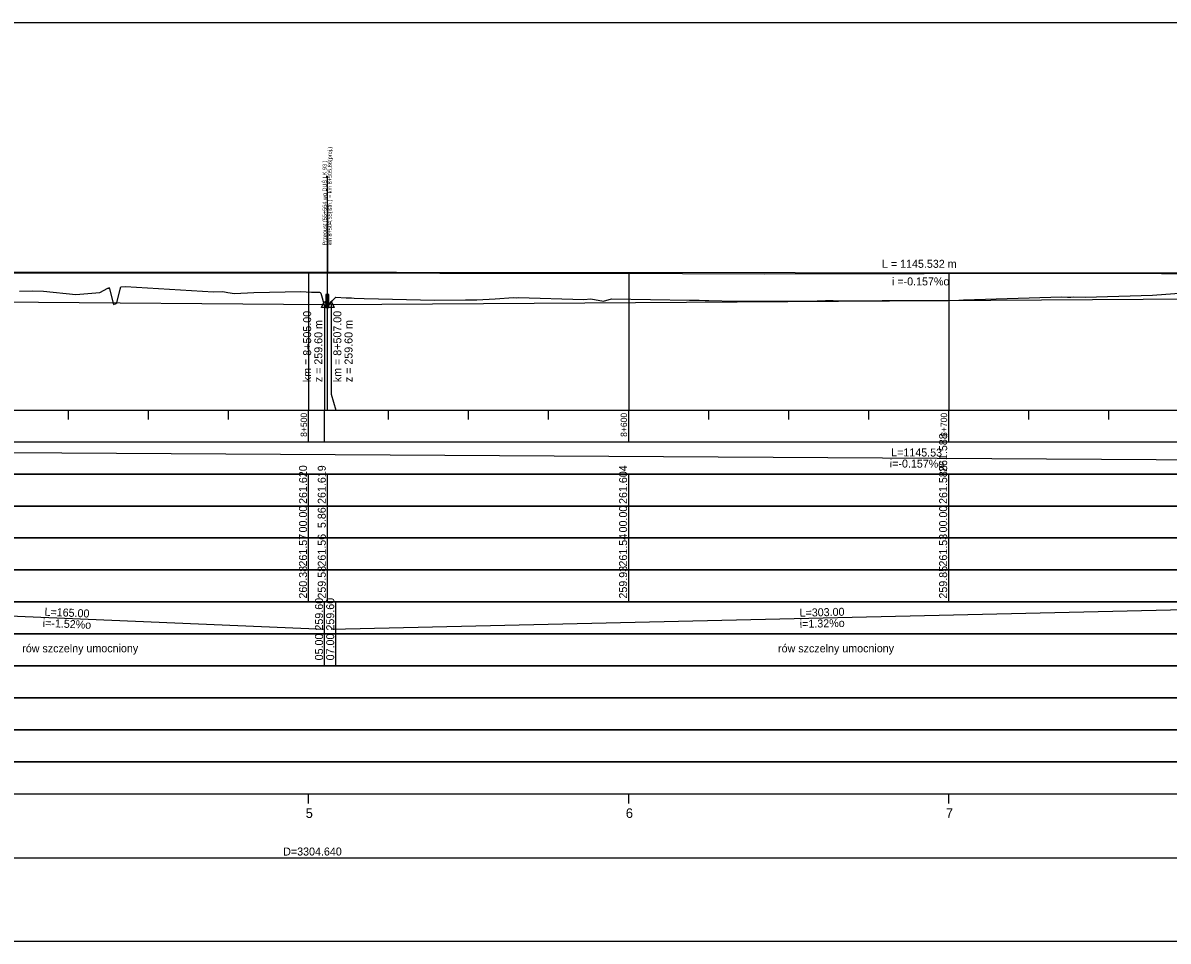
# Model space of a CAD drawing. Extents: x 6445630 to 6518227, y 5499240 to 5511716.
# Drawn here: x 6453041.9 to 6453399.7, y 5506751.3 to 5507038.3 of the extents above; entities that cross this region are included whole.
import ezdxf

# ---------------------------------------------------------------- set-up
doc = ezdxf.new("R2010")
doc.units = 0
for name, color, linetype in [('TOR_PROF-obiekty+opisy', 7, 'Continuous'), ('TOR_PROF-opisy pomocnicze', 7, 'Continuous'), ('TOR_PROF-rowy otwarte', 7, 'Continuous'), ('TOR_PROF-tabelka-geometria T1', 7, 'Continuous'), ('TOR_PROF-tabelka-kilometracja', 7, 'Continuous'), ('TOR_PROF-tabelka-odleglosci T1', 7, 'Continuous'), ('TOR_PROF-tabelka-pochylenia proj T1', 7, 'Continuous'), ('TOR_PROF-tabelka-rodzaj rowu T1', 7, 'Continuous'), ('TOR_PROF-tabelka-rowyT1', 7, 'Continuous'), ('TOR_PROF-tabelka-rurociagi T1', 7, 'Continuous'), ('TOR_PROF-tabelka-rzedne istn T1', 7, 'Continuous'), ('TOR_PROF-tabelka-rzedne proj T1', 7, 'Continuous'), ('TOR_PROF-tabelka-teren istniejacy T1', 7, 'Continuous'), ('TOR_PROF-tabelka-warstwa ochronna T1', 7, 'Continuous'), ('TOR_PROF-tor istniejacy T2', 7, 'Continuous'), ('TOR_PROF-tor projektowany', 7, 'Continuous'), ('TOR_PROF-uklad odniesienia', 7, 'Continuous'), ('TOR_PROF-warstwa ochronna', 7, 'Continuous'), ('TOR_RAMKI-dodatkowe3', 7, 'Continuous'), ('TOR_RAMKI-MASKA WYCIECIA', 7, 'Continuous')]:
    doc.layers.add(name, color=color, linetype=linetype)

msp = doc.modelspace()

# ---------------------------------------------------------------- linework, layer by layer
at = {"layer": 'TOR_PROF-obiekty+opisy'}
for p, q in [((6453137.07, 5506917.3), (6453137.07, 5506990.4)), ((6453137.07, 5506981.43), (6453137.07, 5506960.43)), ((6453137.07, 5506981.4), (6453137.07, 5506960.4)), ((6453137.07, 5506981.4), (6453137.07, 5506960.4)), ((6453137.07, 5506981.4), (6453137.07, 5506960.4)), ((6453137.07, 5506981.4), (6453137.07, 5506960.4)), ((6453137.07, 5506981.4), (6453137.07, 5506960.35)), ((6453137.07, 5506981.4), (6453137.07, 5506960.43))]:
    msp.add_line(p, q, dxfattribs=at)
for points in [[(6453137.55, 5506953.42), (6453136.63, 5506953.42), (6453136.63, 5506949.34), (6453137.55, 5506949.34)], [(6453137.47, 5506952.88), (6453136.72, 5506952.88), (6453136.72, 5506949.88), (6453137.47, 5506949.88)]]:
    msp.add_lwpolyline(points, close=True, dxfattribs=at)
for points in [[(6453137.55, 5506949.34), (6453137.55, 5506953.42), (6453136.63, 5506953.42), (6453136.63, 5506949.34), (6453137.55, 5506949.34)], [(6453137.47, 5506949.88), (6453136.72, 5506949.88), (6453136.72, 5506952.88), (6453137.47, 5506952.88), (6453137.47, 5506949.88)]]:
    msp.add_lwpolyline(points, dxfattribs=at)
at = {"layer": 'TOR_PROF-opisy pomocnicze'}
for p, q in [((6453136.21, 5506950.3), (6453136.21, 5506925.1)), ((6453138.21, 5506950.3), (6453138.21, 5506925.1))]:
    msp.add_line(p, q, dxfattribs=at)
for points in [[(6453136.21, 5506951.3), (6453137.21, 5506949.3), (6453135.21, 5506949.3)], [(6453138.21, 5506951.3), (6453139.21, 5506949.3), (6453137.21, 5506949.3)]]:
    msp.add_lwpolyline(points, close=True, dxfattribs=at)
at = {"layer": 'TOR_PROF-rowy otwarte'}
for p, q in [((6452971.21, 5506951.55), (6453136.21, 5506950.3)), ((6453138.21, 5506950.3), (6453441.21, 5506952.3))]:
    msp.add_line(p, q, dxfattribs=at)
for points in [[(6453136.21, 5506950.3), (6453136.21, 5506922.3), (6453136.21, 5506917.3), (6453136.21, 5506917.3)], [(6453138.21, 5506950.3), (6453138.21, 5506922.3), (6453139.71, 5506917.3), (6453139.71, 5506917.3)]]:
    msp.add_lwpolyline(points, dxfattribs=at)
at = {"layer": 'TOR_PROF-tabelka-geometria T1'}
for points in [[(6452331.21, 5506777.3), (6459531.21, 5506777.3)], [(6452423.2, 5506777.3), (6452515.66, 5506777.3), (6452515.66, 5506777.3), (6452555.66, 5506779.97), (6452555.66, 5506779.97), (6452695.25, 5506779.97), (6452695.25, 5506779.97), (6452735.25, 5506777.3), (6452735.25, 5506777.3), (6458247.17, 5506777.3)]]:
    msp.add_lwpolyline(points, dxfattribs=at)
at = {"layer": 'TOR_PROF-tabelka-kilometracja'}
for points in [[(6453131.21, 5506794.3), (6453131.21, 5506797.3)], [(6453231.21, 5506794.3), (6453231.21, 5506797.3)], [(6453331.21, 5506794.3), (6453331.21, 5506797.3)]]:
    msp.add_lwpolyline(points, dxfattribs=at)
at = {"layer": 'TOR_PROF-tabelka-odleglosci T1'}
msp.add_lwpolyline([(6452331.21, 5506877.3), (6459531.21, 5506877.3), (6459531.21, 5506887.3), (6452331.21, 5506887.3)], close=True, dxfattribs=at)
for points in [[(6453131.21, 5506877.3), (6453131.21, 5506887.3)], [(6453137.07, 5506877.3), (6453137.07, 5506887.3)], [(6453231.21, 5506877.3), (6453231.21, 5506887.3)], [(6453331.21, 5506877.3), (6453331.21, 5506887.3)]]:
    msp.add_lwpolyline(points, dxfattribs=at)
at = {"layer": 'TOR_PROF-tabelka-pochylenia proj T1'}
msp.add_lwpolyline([(6452331.21, 5506897.3), (6459531.21, 5506897.3), (6459531.21, 5506907.3), (6452331.21, 5506907.3)], close=True, dxfattribs=at)
msp.add_lwpolyline([(6452746.21, 5506905.8), (6453891.74, 5506898.8)], dxfattribs=at)
at = {"layer": 'TOR_PROF-tabelka-rodzaj rowu T1'}
for points in [[(6452331.21, 5506837.3), (6459531.21, 5506837.3), (6459531.21, 5506847.3), (6452331.21, 5506847.3)], [(6452331.21, 5506817.3), (6459531.21, 5506817.3), (6459531.21, 5506827.3), (6452331.21, 5506827.3)]]:
    msp.add_lwpolyline(points, close=True, dxfattribs=at)
for points in [[(6453136.21, 5506837.3), (6453136.21, 5506847.3)], [(6453139.71, 5506837.3), (6453139.71, 5506847.3)]]:
    msp.add_lwpolyline(points, dxfattribs=at)
at = {"layer": 'TOR_PROF-tabelka-rowyT1'}
msp.add_lwpolyline([(6452331.21, 5506847.3), (6459531.21, 5506847.3), (6459531.21, 5506857.3), (6452331.21, 5506857.3)], close=True, dxfattribs=at)
for points in [[(6453136.21, 5506847.3), (6453136.21, 5506857.3)], [(6453139.71, 5506847.3), (6453139.71, 5506857.3)], [(6452971.21, 5506855.8), (6453136.21, 5506848.8)], [(6453138.21, 5506848.8), (6453441.21, 5506855.8)]]:
    msp.add_lwpolyline(points, dxfattribs=at)
at = {"layer": 'TOR_PROF-tabelka-rurociagi T1'}
msp.add_lwpolyline([(6452331.21, 5506827.3), (6459531.21, 5506827.3), (6459531.21, 5506837.3), (6452331.21, 5506837.3)], close=True, dxfattribs=at)
at = {"layer": 'TOR_PROF-tabelka-rzedne istn T1'}
msp.add_lwpolyline([(6452331.21, 5506867.3), (6459531.21, 5506867.3), (6459531.21, 5506877.3), (6452331.21, 5506877.3)], close=True, dxfattribs=at)
for points in [[(6453131.21, 5506867.3), (6453131.21, 5506877.3)], [(6453137.07, 5506867.3), (6453137.07, 5506877.3)], [(6453231.21, 5506867.3), (6453231.21, 5506877.3)], [(6453331.21, 5506867.3), (6453331.21, 5506877.3)], [(6453131.21, 5506857.3), (6453131.21, 5506867.3)], [(6453131.21, 5506857.3), (6453131.21, 5506867.3)], [(6453131.21, 5506857.3), (6453131.21, 5506867.3)], [(6453137.07, 5506857.3), (6453137.07, 5506867.3)], [(6453137.07, 5506857.3), (6453137.07, 5506867.3)], [(6453137.07, 5506857.3), (6453137.07, 5506867.3)], [(6453231.21, 5506857.3), (6453231.21, 5506867.3)], [(6453231.21, 5506857.3), (6453231.21, 5506867.3)], [(6453231.21, 5506857.3), (6453231.21, 5506867.3)], [(6453331.21, 5506857.3), (6453331.21, 5506867.3)], [(6453331.21, 5506857.3), (6453331.21, 5506867.3)], [(6453331.21, 5506857.3), (6453331.21, 5506867.3)]]:
    msp.add_lwpolyline(points, dxfattribs=at)
at = {"layer": 'TOR_PROF-tabelka-rzedne proj T1'}
msp.add_lwpolyline([(6452331.21, 5506887.3), (6459531.21, 5506887.3), (6459531.21, 5506897.3), (6452331.21, 5506897.3)], close=True, dxfattribs=at)
for points in [[(6453131.21, 5506887.3), (6453131.21, 5506897.3)], [(6453137.07, 5506887.3), (6453137.07, 5506897.3)], [(6453231.21, 5506887.3), (6453231.21, 5506897.3)], [(6453331.21, 5506887.3), (6453331.21, 5506897.3)]]:
    msp.add_lwpolyline(points, dxfattribs=at)
at = {"layer": 'TOR_PROF-tabelka-teren istniejacy T1'}
msp.add_lwpolyline([(6452331.21, 5506857.3), (6459531.21, 5506857.3), (6459531.21, 5506867.3), (6452331.21, 5506867.3)], close=True, dxfattribs=at)
msp.add_lwpolyline([(6452331.21, 5506857.3), (6459531.21, 5506857.3), (6459531.21, 5506867.3), (6452331.21, 5506867.3)], close=True, dxfattribs=at)
msp.add_lwpolyline([(6452331.21, 5506857.3), (6459531.21, 5506857.3), (6459531.21, 5506867.3), (6452331.21, 5506867.3)], close=True, dxfattribs=at)
at = {"layer": 'TOR_PROF-tabelka-warstwa ochronna T1'}
msp.add_lwpolyline([(6452331.21, 5506807.3), (6459531.21, 5506807.3), (6459531.21, 5506817.3), (6452331.21, 5506817.3)], close=True, dxfattribs=at)
at = {"layer": 'TOR_PROF-tor istniejacy T2'}
msp.add_lwpolyline([(6453023.63, 5506960.15), (6453075.64, 5506960.15), (6453123.58, 5506960.15), (6453172.17, 5506960.05), (6453222.54, 5506960.05), (6453273.53, 5506959.85), (6453323.54, 5506959.95), (6453373.26, 5506960.1), (6453422.16, 5506959.9), (6453472.58, 5506960), (6453521.34, 5506959.95), (6453572.04, 5506960), (6453620.5, 5506960), (6453670.33, 5506960.05), (6453721.23, 5506960.35), (6453772.37, 5506960.15)], dxfattribs=at)
at = {"layer": 'TOR_PROF-tor projektowany'}
for p, q in [((6452746.21, 5506960.7), (6453891.74, 5506959.8)), ((6452746.21, 5506960.7), (6453891.74, 5506959.8)), ((6453040.87, 5506954.47), (6453044.88, 5506954.59)), ((6453044.88, 5506954.59), (6453048.39, 5506954.49)), ((6453048.39, 5506954.49), (6453058.48, 5506953.39)), ((6453058.48, 5506953.39), (6453065.97, 5506954.08)), ((6453065.97, 5506954.08), (6453068.48, 5506955.35)), ((6453068.48, 5506955.35), (6453068.58, 5506955.4)), ((6453068.58, 5506955.4), (6453068.76, 5506955.38)), ((6453068.76, 5506955.38), (6453068.87, 5506955.55)), ((6453068.87, 5506955.55), (6453068.98, 5506955.23)), ((6453068.98, 5506955.23), (6453070.26, 5506950.27)), ((6453071.34, 5506950.83), (6453072.29, 5506955.03)), ((6453072.29, 5506955.03), (6453072.5, 5506955.78)), ((6453072.5, 5506955.78), (6453073.95, 5506955.89)), ((6453073.95, 5506955.89), (6453101.54, 5506954.2)), ((6453101.54, 5506954.2), (6453104.37, 5506954.33)), ((6453104.37, 5506954.33), (6453105.97, 5506954.06)), ((6453105.97, 5506954.06), (6453108.04, 5506953.71)), ((6453108.04, 5506953.71), (6453114.05, 5506954.02)), ((6453114.05, 5506954.02), (6453128.81, 5506954.3)), ((6453128.81, 5506954.3), (6453132.07, 5506954.14)), ((6453132.07, 5506954.14), (6453134.3, 5506954.17)), ((6453134.3, 5506954.17), (6453134.62, 5506954.18)), ((6453134.62, 5506954.18), (6453134.86, 5506954.03)), ((6453134.86, 5506954.03), (6453134.99, 5506953.8)), ((6453134.99, 5506953.8), (6453136.16, 5506949.76)), ((6453138.67, 5506951.52), (6453139.69, 5506952.61)), ((6453139.69, 5506952.61), (6453142.9, 5506952.34)), ((6453335.86, 5506951.7), (6453366.52, 5506952.64)), ((6453366.52, 5506952.64), (6453368.28, 5506952.57)), ((6453369.38, 5506952.59), (6453370.12, 5506952.66)), ((6453370.12, 5506952.66), (6453373.86, 5506952.54)), ((6453373.86, 5506952.54), (6453394.82, 5506953.25)), ((6453394.82, 5506953.25), (6453404.66, 5506953.95)), ((6453070.26, 5506950.27), (6453070.77, 5506950.47)), ((6453070.77, 5506950.47), (6453071.34, 5506950.83)), ((6453136.16, 5506949.76), (6453137.65, 5506950.46)), ((6453137.65, 5506950.46), (6453138.09, 5506950.53)), ((6453138.09, 5506950.53), (6453138.67, 5506951.52)), ((6453142.9, 5506952.34), (6453144.61, 5506952.36)), ((6453144.61, 5506952.36), (6453145.47, 5506952.3)), ((6453145.47, 5506952.3), (6453148.59, 5506952.19)), ((6453148.59, 5506952.19), (6453153.08, 5506952.06)), ((6453153.08, 5506952.06), (6453170.55, 5506951.61)), ((6453170.55, 5506951.61), (6453180.27, 5506951.75)), ((6453180.27, 5506951.75), (6453183.82, 5506951.75)), ((6453183.82, 5506951.75), (6453189.52, 5506952.08)), ((6453189.52, 5506952.08), (6453195.27, 5506952.42)), ((6453195.27, 5506952.42), (6453196.16, 5506952.39)), ((6453196.16, 5506952.39), (6453196.66, 5506952.42)), ((6453196.66, 5506952.42), (6453217.16, 5506951.8)), ((6453217.16, 5506951.8), (6453219.39, 5506952.05)), ((6453219.39, 5506952.05), (6453223.32, 5506951.37)), ((6453223.32, 5506951.37), (6453225.82, 5506952.02)), ((6453225.82, 5506952.02), (6453250.2, 5506951.66)), ((6453250.2, 5506951.66), (6453253.27, 5506951.6)), ((6453253.27, 5506951.6), (6453255.08, 5506951.5)), ((6453255.08, 5506951.5), (6453256.28, 5506951.58)), ((6453256.28, 5506951.58), (6453264.46, 5506951.34)), ((6453264.46, 5506951.34), (6453287.44, 5506951.36)), ((6453287.44, 5506951.36), (6453292.68, 5506951.52)), ((6453292.68, 5506951.52), (6453295.08, 5506951.55)), ((6453295.08, 5506951.55), (6453296.45, 5506951.41)), ((6453296.45, 5506951.41), (6453301.02, 5506951.46)), ((6453301.02, 5506951.46), (6453310.39, 5506951.56)), ((6453310.39, 5506951.56), (6453330.92, 5506951.57)), ((6453330.92, 5506951.57), (6453334.41, 5506951.64)), ((6453334.41, 5506951.64), (6453335.86, 5506951.7)), ((6453368.28, 5506952.57), (6453369.38, 5506952.59))]:
    msp.add_line(p, q, dxfattribs=at)
for points in [[(6453131.21, 5506960.4), (6453131.21, 5506922.3), (6453131.21, 5506917.3), (6453131.21, 5506917.3)], [(6453131.21, 5506960.4), (6453131.21, 5506922.3), (6453131.21, 5506917.3), (6453131.21, 5506917.3)], [(6453231.21, 5506960.32), (6453231.21, 5506922.3), (6453231.21, 5506917.3), (6453231.21, 5506917.3)], [(6453231.21, 5506960.32), (6453231.21, 5506922.3), (6453231.21, 5506917.3), (6453231.21, 5506917.3)], [(6453331.21, 5506960.24), (6453331.21, 5506922.3), (6453331.21, 5506917.3), (6453331.21, 5506917.3)], [(6453331.21, 5506960.24), (6453331.21, 5506922.3), (6453331.21, 5506917.3), (6453331.21, 5506917.3)], [(6453331.21, 5506960.24), (6453331.21, 5506922.3), (6453331.21, 5506917.3), (6453331.21, 5506917.3)]]:
    msp.add_lwpolyline(points, dxfattribs=at)
at = {"layer": 'TOR_PROF-uklad odniesienia'}
for p, q in [((6452331.21, 5506917.3), (6459531.21, 5506917.3)), ((6453056.21, 5506914.3), (6453056.21, 5506917.3)), ((6453081.21, 5506914.3), (6453081.21, 5506917.3)), ((6453106.21, 5506914.3), (6453106.21, 5506917.3)), ((6453131.21, 5506907.3), (6453131.21, 5506917.3)), ((6453136.21, 5506907.3), (6453136.21, 5506917.3)), ((6453156.21, 5506914.3), (6453156.21, 5506917.3)), ((6453181.21, 5506914.3), (6453181.21, 5506917.3)), ((6453206.21, 5506914.3), (6453206.21, 5506917.3)), ((6453231.21, 5506907.3), (6453231.21, 5506917.3)), ((6453256.21, 5506914.3), (6453256.21, 5506917.3)), ((6453281.21, 5506914.3), (6453281.21, 5506917.3)), ((6453306.21, 5506914.3), (6453306.21, 5506917.3)), ((6453331.21, 5506907.3), (6453331.21, 5506917.3)), ((6453356.21, 5506914.3), (6453356.21, 5506917.3)), ((6453381.21, 5506914.3), (6453381.21, 5506917.3))]:
    msp.add_line(p, q, dxfattribs=at)
at = {"layer": 'TOR_PROF-warstwa ochronna'}
msp.add_lwpolyline([(6452331.21, 5506797.3), (6459531.21, 5506797.3), (6459531.21, 5506807.3), (6452331.21, 5506807.3)], close=True, dxfattribs=at)
at = {"layer": 'TOR_RAMKI-dodatkowe3'}
for p, q in [((6453040.87, 5506954.47), (6453044.88, 5506954.59)), ((6453044.88, 5506954.59), (6453048.39, 5506954.49)), ((6453048.39, 5506954.49), (6453058.48, 5506953.39)), ((6453058.48, 5506953.39), (6453065.97, 5506954.08)), ((6453065.97, 5506954.08), (6453068.48, 5506955.35)), ((6453068.48, 5506955.35), (6453068.58, 5506955.4)), ((6453068.58, 5506955.4), (6453068.76, 5506955.38)), ((6453068.76, 5506955.38), (6453068.87, 5506955.55)), ((6453068.87, 5506955.55), (6453068.98, 5506955.23)), ((6453068.98, 5506955.23), (6453070.26, 5506950.27)), ((6453071.34, 5506950.83), (6453072.29, 5506955.03)), ((6453072.29, 5506955.03), (6453072.5, 5506955.78)), ((6453072.5, 5506955.78), (6453073.95, 5506955.89)), ((6453073.95, 5506955.89), (6453101.54, 5506954.2)), ((6453101.54, 5506954.2), (6453104.37, 5506954.33)), ((6453104.37, 5506954.33), (6453105.97, 5506954.06)), ((6453105.97, 5506954.06), (6453108.04, 5506953.71)), ((6453108.04, 5506953.71), (6453114.05, 5506954.02)), ((6453114.05, 5506954.02), (6453128.81, 5506954.3)), ((6453128.81, 5506954.3), (6453132.07, 5506954.14)), ((6453132.07, 5506954.14), (6453134.3, 5506954.17)), ((6453134.3, 5506954.17), (6453134.62, 5506954.18)), ((6453134.62, 5506954.18), (6453134.86, 5506954.03)), ((6453134.86, 5506954.03), (6453134.99, 5506953.8)), ((6453134.99, 5506953.8), (6453136.16, 5506949.76)), ((6453138.67, 5506951.52), (6453139.69, 5506952.61)), ((6453139.69, 5506952.61), (6453142.9, 5506952.34)), ((6453335.86, 5506951.7), (6453366.52, 5506952.64)), ((6453366.52, 5506952.64), (6453368.28, 5506952.57)), ((6453369.38, 5506952.59), (6453370.12, 5506952.66)), ((6453370.12, 5506952.66), (6453373.86, 5506952.54)), ((6453373.86, 5506952.54), (6453394.82, 5506953.25)), ((6453394.82, 5506953.25), (6453404.66, 5506953.95)), ((6453070.26, 5506950.27), (6453070.77, 5506950.47)), ((6453070.77, 5506950.47), (6453071.34, 5506950.83)), ((6453136.16, 5506949.76), (6453137.65, 5506950.46)), ((6453137.65, 5506950.46), (6453138.09, 5506950.53)), ((6453138.09, 5506950.53), (6453138.67, 5506951.52)), ((6453142.9, 5506952.34), (6453144.61, 5506952.36)), ((6453144.61, 5506952.36), (6453145.47, 5506952.3)), ((6453145.47, 5506952.3), (6453148.59, 5506952.19)), ((6453148.59, 5506952.19), (6453153.08, 5506952.06)), ((6453153.08, 5506952.06), (6453170.55, 5506951.61)), ((6453170.55, 5506951.61), (6453180.27, 5506951.75)), ((6453180.27, 5506951.75), (6453183.82, 5506951.75)), ((6453183.82, 5506951.75), (6453189.52, 5506952.08)), ((6453189.52, 5506952.08), (6453195.27, 5506952.42)), ((6453195.27, 5506952.42), (6453196.16, 5506952.39)), ((6453196.16, 5506952.39), (6453196.66, 5506952.42)), ((6453196.66, 5506952.42), (6453217.16, 5506951.8)), ((6453217.16, 5506951.8), (6453219.39, 5506952.05)), ((6453219.39, 5506952.05), (6453223.32, 5506951.37)), ((6453223.32, 5506951.37), (6453225.82, 5506952.02)), ((6453225.82, 5506952.02), (6453250.2, 5506951.66)), ((6453250.2, 5506951.66), (6453253.27, 5506951.6)), ((6453253.27, 5506951.6), (6453255.08, 5506951.5)), ((6453255.08, 5506951.5), (6453256.28, 5506951.58)), ((6453256.28, 5506951.58), (6453264.46, 5506951.34)), ((6453264.46, 5506951.34), (6453287.44, 5506951.36)), ((6453287.44, 5506951.36), (6453292.68, 5506951.52)), ((6453292.68, 5506951.52), (6453295.08, 5506951.55)), ((6453295.08, 5506951.55), (6453296.45, 5506951.41)), ((6453296.45, 5506951.41), (6453301.02, 5506951.46)), ((6453301.02, 5506951.46), (6453310.39, 5506951.56)), ((6453310.39, 5506951.56), (6453330.92, 5506951.57)), ((6453330.92, 5506951.57), (6453334.41, 5506951.64)), ((6453334.41, 5506951.64), (6453335.86, 5506951.7)), ((6453368.28, 5506952.57), (6453369.38, 5506952.59))]:
    msp.add_line(p, q, dxfattribs=at)
at = {"layer": 'TOR_RAMKI-MASKA WYCIECIA'}
msp.add_lwpolyline([(6452266.27, 5506751.3), (6453906.27, 5506751.3), (6453906.27, 5507038.3), (6452266.27, 5507038.3)], close=True, dxfattribs=at)

# ---------------------------------------------------------------- texts
at = {"layer": 'TOR_PROF-obiekty+opisy'}
for s, p in [('km 8+504,55(istn.) = km 8+505,86(proj.) ', (6453138.45, 5506968.75)), ('Przepust (55+564 wg DUŚ LK 93 )', (6453136.83, 5506968.75))]:
    msp.add_text(s, height=1.25, rotation=90, dxfattribs=at).set_placement(p)
at = {"layer": 'TOR_PROF-opisy pomocnicze'}
for s, rotation, p in [('L = 1145.532 m', 359.9549, (6453310.34, 5506961.76)), ('L = 1145.532 m', 359.9549, (6453310.34, 5506961.76)), ('  i =-0.157%o', 359.9549, (6453311.62, 5506956.26)), ('  i =-0.157%o', 359.9549, (6453311.62, 5506956.26)), ('km = 8+505.00', 90, (6453132, 5506926)), ('km = 8+507.00', 90, (6453141.43, 5506926)), ('z = 259.60 m', 90, (6453135.5, 5506926)), ('z = 259.60 m', 90, (6453144.93, 5506926))]:
    msp.add_text(s, height=2.5, rotation=rotation, dxfattribs=at).set_placement(p)
at = {"layer": 'TOR_PROF-tabelka-geometria T1'}
msp.add_text('D=3304.640', height=2.5, dxfattribs=at).set_placement((6453123.26, 5506778.05))
at = {"layer": 'TOR_PROF-tabelka-kilometracja'}
for s, p in [('5', (6453130.31, 5506789.8)), ('6', (6453230.32, 5506789.8)), ('7', (6453330.32, 5506789.8))]:
    msp.add_text(s, height=3, dxfattribs=at).set_placement(p)
at = {"layer": 'TOR_PROF-tabelka-odleglosci T1'}
for s, p in [('00.00', (6453130.71, 5506879.04)), ('5.86', (6453136.57, 5506880.4)), ('00.00', (6453230.71, 5506879.04)), ('00.00', (6453330.71, 5506879.04))]:
    msp.add_text(s, height=2.5, rotation=90, dxfattribs=at).set_placement(p)
at = {"layer": 'TOR_PROF-tabelka-pochylenia proj T1'}
for s, rotation, p in [('261.588', 90, (6453330.71, 5506897.94)), ('L=1145.53', 359.6499, (6453313.22, 5506902.84)), ('i=-0.157%o', 359.6499, (6453312.78, 5506899.34))]:
    msp.add_text(s, height=2.5, rotation=rotation, dxfattribs=at).set_placement(p)
at = {"layer": 'TOR_PROF-tabelka-rodzaj rowu T1'}
for s, p in [('05.00', (6453135.71, 5506839.05)), ('07.00', (6453139.21, 5506839.05))]:
    msp.add_text(s, height=2.5, rotation=90, dxfattribs=at).set_placement(p)
at = {"layer": 'TOR_PROF-tabelka-rowyT1'}
for s, rotation, p in [('259.60', 90, (6453135.71, 5506848.37)), ('259.60', 90, (6453139.21, 5506848.37)), ('L=165.00', 357.5707, (6453048.66, 5506853.02)), ('L=303.00', 1.3234, (6453284.63, 5506852.68)), ('i=-1.52%o', 357.5707, (6453048.09, 5506849.54)), ('i=1.32%o', 1.3234, (6453284.69, 5506849.19)), ('rów szczelny umocniony', 0.087, (6453041.74, 5506841.54)), ('rów szczelny umocniony', 0.087, (6453277.89, 5506841.54))]:
    msp.add_text(s, height=2.5, rotation=rotation, dxfattribs=at).set_placement(p)
at = {"layer": 'TOR_PROF-tabelka-rzedne istn T1'}
for s, p in [('261.57', (6453130.71, 5506868.37)), ('261.56', (6453136.57, 5506868.36)), ('261.54', (6453230.71, 5506868.37)), ('261.53', (6453330.71, 5506868.37)), ('260.38', (6453130.71, 5506858.36)), ('259.58', (6453136.57, 5506858.36)), ('259.93', (6453230.71, 5506858.37)), ('259.85', (6453330.71, 5506858.36))]:
    msp.add_text(s, height=2.5, rotation=90, dxfattribs=at).set_placement(p)
at = {"layer": 'TOR_PROF-tabelka-rzedne proj T1'}
for s, p in [('261.620', (6453130.71, 5506887.94)), ('261.619', (6453136.57, 5506887.94)), ('261.604', (6453230.71, 5506887.94)), ('261.588', (6453330.71, 5506887.94))]:
    msp.add_text(s, height=2.5, rotation=90, dxfattribs=at).set_placement(p)
at = {"layer": 'TOR_PROF-uklad odniesienia'}
for s, p in [('8+500', (6453130.71, 5506908.91)), ('8+600', (6453230.71, 5506908.91)), ('8+700', (6453330.71, 5506908.91))]:
    msp.add_text(s, height=2, rotation=90, dxfattribs=at).set_placement(p)

doc.saveas('drawing.dxf')
